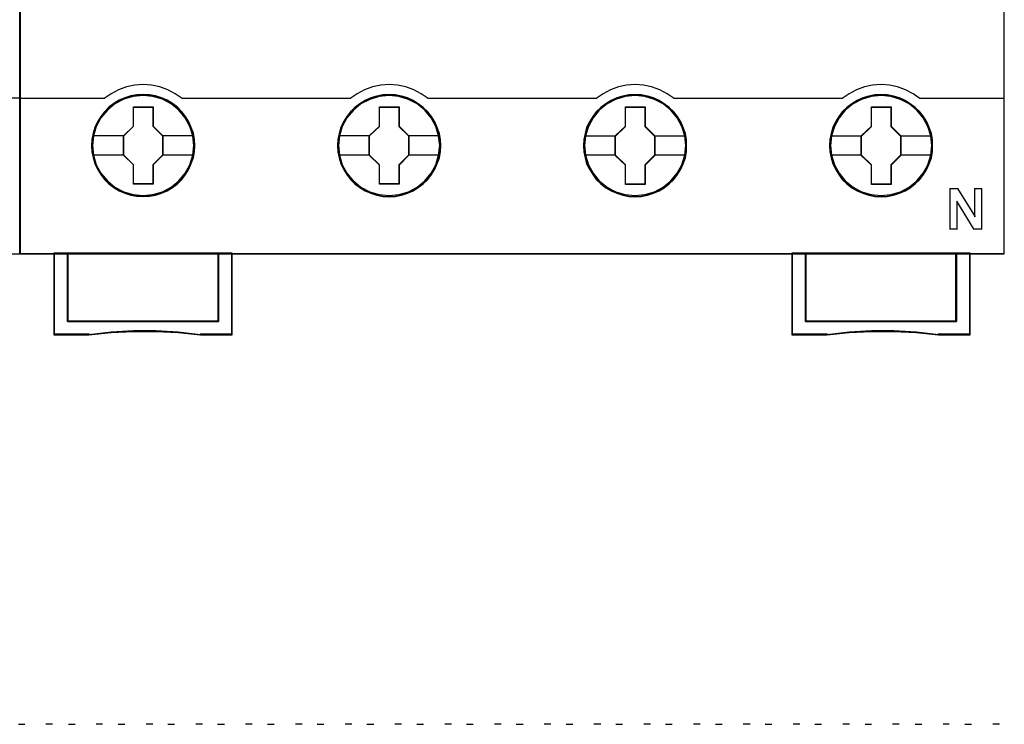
# Model space of a CAD drawing. Header units: millimetres. Extents: x -1290 to 1795, y -4192 to -1311.
# Tile 455 of 656: x 1467 to 1482, y -3640 to -3630. Entities that reach past the tile are written whole.
import ezdxf

# ---------------------------------------------------------------- set-up
doc = ezdxf.new("R2010")
doc.units = ezdxf.units.MM
doc.layers.add('45', color=7, linetype='Continuous')
doc.layers.add('51', color=7, linetype='Continuous')
doc.layers.add('Aparatura', color=7, linetype='Continuous', lineweight=13)

# ---------------------------------------------------------------- blocks, each defined once
blk = doc.blocks.new('*U186')
at = {"layer": '51', "color": 255}
for points in [[(392.468519, -200.124111), (392.91439, -200.124111)], [(396.110694, -200.124111), (396.59954, -200.124111)], [(399.751078, -200.124111), (400.241715, -200.124111)], [(403.393253, -200.124111), (403.88389, -200.124111)], [(407.035428, -200.124111), (407.526065, -200.124111)], [(410.677603, -200.124111), (411.16824, -200.124111)], [(414.319777, -200.124111), (414.808624, -200.124111)], [(417.960162, -200.124111), (418.450799, -200.124111)], [(421.602337, -200.124111), (422.092974, -200.124111)], [(425.244511, -200.124111), (425.735149, -200.124111)], [(428.886686, -200.124111), (429.377323, -200.124111)], [(432.528861, -200.124111), (433.017708, -200.124111)], [(436.169245, -200.124111), (436.659883, -200.124111)], [(439.81142, -200.124111), (440.302058, -200.124111)], [(443.453595, -200.124111), (443.944232, -200.124111)], [(447.09577, -200.124111), (447.586407, -200.124111)], [(450.737945, -200.124111), (451.226792, -200.124111)], [(454.423095, -200.124111), (454.868966, -200.124111)], [(458.06527, -200.124111), (458.555908, -200.124111)], [(461.707445, -200.124111), (462.196292, -200.124111)]]:
    blk.add_lwpolyline(points, dxfattribs=at)
blk = doc.blocks.new('*U202')
at = {"layer": '51', "color": 255}
for points in [[(394.957517, -200.111544), (394.46688, -200.111544)], [(398.599692, -200.111544), (398.153821, -200.111544)], [(402.284843, -200.111544), (401.794205, -200.111544)], [(405.927017, -200.111544), (405.43638, -200.111544)], [(409.569192, -200.111544), (409.078555, -200.111544)], [(413.211367, -200.111544), (412.72073, -200.111544)], [(416.851752, -200.111544), (416.362905, -200.111544)], [(420.493926, -200.111544), (420.003289, -200.111544)], [(424.136101, -200.111544), (423.645464, -200.111544)], [(427.778276, -200.111544), (427.287639, -200.111544)], [(431.41866, -200.111544), (430.929814, -200.111544)], [(435.060835, -200.111544), (434.570198, -200.111544)], [(438.70301, -200.111544), (438.212373, -200.111544)], [(442.345185, -200.111544), (441.854548, -200.111544)], [(445.98736, -200.111544), (445.496723, -200.111544)], [(449.627744, -200.111544), (449.138898, -200.111544)], [(453.269919, -200.111544), (452.779282, -200.111544)], [(456.912094, -200.111544), (456.421457, -200.111544)], [(460.554269, -200.111544), (460.108398, -200.111544)], [(464.239419, -200.111544), (463.750573, -200.111544)]]:
    blk.add_lwpolyline(points, dxfattribs=at)
blk = doc.blocks.new('*U207')
at = {"layer": '45', "color": 7}
blk.add_lwpolyline([(279.629142, -233.600374), (207.595016, -233.600374), (207.595016, -315.623143), (279.629142, -315.623143), (279.629142, -233.600374)], close=True, dxfattribs=at)
at = {"layer": '45', "color": 139}
blk.add_lwpolyline([(279.629142, -233.600374), (207.595016, -233.600374), (207.595016, -315.623143), (279.629142, -315.623143), (279.629142, -233.600374)], close=True, dxfattribs=at)
blk.add_lwpolyline([(273.413808, -304.222613), (279.629142, -304.222613)], dxfattribs=at)
blk = doc.blocks.new('*U226')
at = {"layer": '45', "color": 7}
for points in [[(279.629142, -383.521822), (207.595016, -383.521822), (207.595016, -465.544591), (279.629142, -465.544591), (279.629142, -383.521822)], [(279.609444, -383.543367), (207.616504, -383.543367), (207.616504, -465.523047), (279.609444, -465.523047), (279.609444, -383.543367)], [(220.390975, -457.623467), (220.36858, -457.175561), (220.295797, -456.727655), (220.139031, -456.296338), (219.959871, -455.88161), (219.724724, -455.494531), (219.444786, -455.146159), (219.120058, -454.825436), (218.756139, -454.548951), (218.381022, -454.305644), (217.955517, -454.123164), (217.524413, -453.99598), (217.070914, -453.913035), (216.617415, -453.890916), (216.163916, -453.913035), (215.721614, -453.99598), (215.273714, -454.123164), (214.859406, -454.305644), (214.473092, -454.548951), (214.114771, -454.825436), (213.778846, -455.146159), (213.515705, -455.494531), (213.26936, -455.88161), (213.073403, -456.296338), (212.955829, -456.727655), (212.866249, -457.175561), (212.832657, -457.623467), (212.866249, -458.071373), (212.955829, -458.50822), (213.073403, -458.939537), (213.26936, -459.348735), (213.515705, -459.741345), (213.778846, -460.100775), (214.114771, -460.415969), (214.473092, -460.697984), (214.859406, -460.924702), (215.273714, -461.107182), (215.721614, -461.245424), (216.163916, -461.3339), (216.617415, -461.356019), (217.070914, -461.3339), (217.524413, -461.245424), (217.955517, -461.107182), (218.381022, -460.924702), (218.756139, -460.697984), (219.120058, -460.415969), (219.444786, -460.100775), (219.724724, -459.741345), (219.959871, -459.348735), (220.139031, -458.939537), (220.295797, -458.50822), (220.36858, -458.071373), (220.390975, -457.623467)], [(220.390975, -457.623467), (220.36858, -457.175561), (220.295797, -456.727655), (220.139031, -456.296338), (219.959871, -455.88161), (219.724724, -455.494531), (219.444786, -455.146159), (219.120058, -454.825436), (218.756139, -454.548951), (218.381022, -454.305644), (217.955517, -454.123164), (217.524413, -453.99598), (217.070914, -453.913035), (216.617415, -453.890916), (216.163916, -453.913035), (215.721614, -453.99598), (215.273714, -454.123164), (214.859406, -454.305644), (214.473092, -454.548951), (214.114771, -454.825436), (213.778846, -455.146159), (213.515705, -455.494531), (213.26936, -455.88161), (213.073403, -456.296338), (212.955829, -456.727655), (212.866249, -457.175561), (212.832657, -457.623467), (212.866249, -458.071373), (212.955829, -458.50822), (213.073403, -458.939537), (213.26936, -459.348735), (213.515705, -459.741345), (213.778846, -460.100775), (214.114771, -460.415969), (214.473092, -460.697984), (214.859406, -460.924702), (215.273714, -461.107182), (215.721614, -461.245424), (216.163916, -461.3339), (216.617415, -461.356019), (217.070914, -461.3339), (217.524413, -461.245424), (217.955517, -461.107182), (218.381022, -460.924702), (218.756139, -460.697984), (219.120058, -460.415969), (219.444786, -460.100775), (219.724724, -459.741345), (219.959871, -459.348735), (220.139031, -458.939537), (220.295797, -458.50822), (220.36858, -458.071373), (220.390975, -457.623467)], [(220.369488, -457.623467), (220.34722, -457.178146), (220.27485, -456.732826), (220.118976, -456.303998), (219.940835, -455.891664), (219.707024, -455.506819), (219.428678, -455.160458), (219.105797, -454.841587), (218.743947, -454.566697), (218.370963, -454.324794), (217.947877, -454.143367), (217.519224, -454.016918), (217.068304, -453.934452), (216.617383, -453.91246), (216.166462, -453.934452), (215.726676, -454.016918), (215.281322, -454.143367), (214.86937, -454.324794), (214.485252, -454.566697), (214.128969, -454.841587), (213.794954, -455.160458), (213.533309, -455.506819), (213.288364, -455.891664), (213.093522, -456.303998), (212.976617, -456.732826), (212.887546, -457.178146), (212.854144, -457.623467), (212.887546, -458.068788), (212.976617, -458.503113), (213.093522, -458.931941), (213.288364, -459.338777), (213.533309, -459.72912), (213.794954, -460.086476), (214.128969, -460.39985), (214.485252, -460.680237), (214.86937, -460.905647), (215.281322, -461.087074), (215.726676, -461.224518), (216.166462, -461.312483), (216.617383, -461.334474), (217.068304, -461.312483), (217.519224, -461.224518), (217.947877, -461.087074), (218.370963, -460.905647), (218.743947, -460.680237), (219.105797, -460.39985), (219.428678, -460.086476), (219.707024, -459.72912), (219.940835, -459.338777), (220.118976, -458.931941), (220.27485, -458.503113), (220.34722, -458.068788), (220.369488, -457.623467)], [(238.392344, -457.628782), (238.36435, -457.180884), (238.297165, -456.732987), (238.1404, -456.301678), (237.96124, -455.892487), (237.726092, -455.499886), (237.446155, -455.151521), (237.115828, -454.836334), (236.751909, -454.559854), (236.382391, -454.316552), (235.951287, -454.134075), (235.525782, -454.001365), (235.066684, -453.918421), (234.613185, -453.896302), (234.159686, -453.918421), (233.717384, -454.001365), (233.269484, -454.134075), (232.860775, -454.316552), (232.468862, -454.559854), (232.110542, -454.836334), (231.780215, -455.151521), (231.517074, -455.499886), (231.270728, -455.892487), (231.074772, -456.301678), (230.951599, -456.732987), (230.862019, -457.180884), (230.834026, -457.628782), (230.862019, -458.076679), (230.951599, -458.513518), (231.074772, -458.944826), (231.270728, -459.359546), (231.517074, -459.746618), (231.780215, -460.106042), (232.110542, -460.426759), (232.468862, -460.703239), (232.860775, -460.935482), (233.269484, -461.117959), (233.717384, -461.250669), (234.159686, -461.339143), (234.613185, -461.366791), (235.066684, -461.339143), (235.525782, -461.250669), (235.951287, -461.117959), (236.382391, -460.935482), (236.751909, -460.703239), (237.115828, -460.426759), (237.446155, -460.106042), (237.726092, -459.746618), (237.96124, -459.359546), (238.1404, -458.944826), (238.297165, -458.513518), (238.36435, -458.076679), (238.392344, -457.628782)], [(238.392344, -457.628782), (238.36435, -457.180884), (238.297165, -456.732987), (238.1404, -456.301678), (237.96124, -455.892487), (237.726092, -455.499886), (237.446155, -455.151521), (237.115828, -454.836334), (236.751909, -454.559854), (236.382391, -454.316552), (235.951287, -454.134075), (235.525782, -454.001365), (235.066684, -453.918421), (234.613185, -453.896302), (234.159686, -453.918421), (233.717384, -454.001365), (233.269484, -454.134075), (232.860775, -454.316552), (232.468862, -454.559854), (232.110542, -454.836334), (231.780215, -455.151521), (231.517074, -455.499886), (231.270728, -455.892487), (231.074772, -456.301678), (230.951599, -456.732987), (230.862019, -457.180884), (230.834026, -457.628782), (230.862019, -458.076679), (230.951599, -458.513518), (231.074772, -458.944826), (231.270728, -459.359546), (231.517074, -459.746618), (231.780215, -460.106042), (232.110542, -460.426759), (232.468862, -460.703239), (232.860775, -460.935482), (233.269484, -461.117959), (233.717384, -461.250669), (234.159686, -461.339143), (234.613185, -461.366791), (235.066684, -461.339143), (235.525782, -461.250669), (235.951287, -461.117959), (236.382391, -460.935482), (236.751909, -460.703239), (237.115828, -460.426759), (237.446155, -460.106042), (237.726092, -459.746618), (237.96124, -459.359546), (238.1404, -458.944826), (238.297165, -458.513518), (238.36435, -458.076679), (238.392344, -457.628782)], [(238.370856, -457.628798), (238.343022, -457.183483), (238.276219, -456.738169), (238.120345, -456.309348), (237.942204, -455.902518), (237.708393, -455.512181), (237.430047, -455.165826), (237.101599, -454.852456), (236.739749, -454.577571), (236.372332, -454.335672), (235.943679, -454.154248), (235.520593, -454.022303), (235.064105, -453.939837), (234.613185, -453.917846), (234.162264, -453.939837), (233.722478, -454.022303), (233.277124, -454.154248), (232.870739, -454.335672), (232.481054, -454.577571), (232.124771, -454.852456), (231.796323, -455.165826), (231.534678, -455.512181), (231.289733, -455.902518), (231.094891, -456.309348), (230.972419, -456.738169), (230.883348, -457.183483), (230.855513, -457.628798), (230.883348, -458.074112), (230.972419, -458.50843), (231.094891, -458.937251), (231.289733, -459.349579), (231.534678, -459.734419), (231.796323, -460.09177), (232.124771, -460.410636), (232.481054, -460.685522), (232.870739, -460.916425), (233.277124, -461.09785), (233.722478, -461.229795), (234.162264, -461.317758), (234.613185, -461.345246), (235.064105, -461.317758), (235.520593, -461.229795), (235.943679, -461.09785), (236.372332, -460.916425), (236.739749, -460.685522), (237.101599, -460.410636), (237.430047, -460.09177), (237.708393, -459.734419), (237.942204, -459.349579), (238.120345, -458.937251), (238.276219, -458.50843), (238.343022, -458.074112), (238.370856, -457.628798)], [(256.38655, -457.634239), (256.364155, -457.186333), (256.291369, -456.738427), (256.140198, -456.30711), (255.961032, -455.892382), (255.725878, -455.505303), (255.445931, -455.156931), (255.115595, -454.836208), (254.751665, -454.559723), (254.382136, -454.316416), (253.951019, -454.133936), (253.519902, -454.006753), (253.066389, -453.923807), (252.612877, -453.901688), (252.159364, -453.923807), (251.717049, -454.006753), (251.269135, -454.133936), (250.854815, -454.316416), (250.468489, -454.559723), (250.110158, -454.836208), (249.774223, -455.156931), (249.511073, -455.505303), (249.27032, -455.892382), (249.068758, -456.30711), (248.951181, -456.738427), (248.861598, -457.186333), (248.833604, -457.634239), (248.861598, -458.082146), (248.951181, -458.518992), (249.068758, -458.950309), (249.27032, -459.359508), (249.511073, -459.752117), (249.774223, -460.111548), (250.110158, -460.43227), (250.468489, -460.708756), (250.854815, -460.935474), (251.269135, -461.117954), (251.717049, -461.256197), (252.159364, -461.344672), (252.612877, -461.366791), (253.066389, -461.344672), (253.519902, -461.256197), (253.951019, -461.117954), (254.382136, -460.935474), (254.751665, -460.708756), (255.115595, -460.43227), (255.445931, -460.111548), (255.725878, -459.752117), (255.961032, -459.359508), (256.140198, -458.950309), (256.291369, -458.518992), (256.364155, -458.082146), (256.38655, -457.634239)], [(256.38655, -457.634239), (256.364155, -457.186333), (256.291369, -456.738427), (256.140198, -456.30711), (255.961032, -455.892382), (255.725878, -455.505303), (255.445931, -455.156931), (255.115595, -454.836208), (254.751665, -454.559723), (254.382136, -454.316416), (253.951019, -454.133936), (253.519902, -454.006753), (253.066389, -453.923807), (252.612877, -453.901688), (252.159364, -453.923807), (251.717049, -454.006753), (251.269135, -454.133936), (250.854815, -454.316416), (250.468489, -454.559723), (250.110158, -454.836208), (249.774223, -455.156931), (249.511073, -455.505303), (249.27032, -455.892382), (249.068758, -456.30711), (248.951181, -456.738427), (248.861598, -457.186333), (248.833604, -457.634239), (248.861598, -458.082146), (248.951181, -458.518992), (249.068758, -458.950309), (249.27032, -459.359508), (249.511073, -459.752117), (249.774223, -460.111548), (250.110158, -460.43227), (250.468489, -460.708756), (250.854815, -460.935474), (251.269135, -461.117954), (251.717049, -461.256197), (252.159364, -461.344672), (252.612877, -461.366791), (253.066389, -461.344672), (253.519902, -461.256197), (253.951019, -461.117954), (254.382136, -460.935474), (254.751665, -460.708756), (255.115595, -460.43227), (255.445931, -460.111548), (255.725878, -459.752117), (255.961032, -459.359508), (256.140198, -458.950309), (256.291369, -458.518992), (256.364155, -458.082146), (256.38655, -457.634239)], [(256.365063, -457.634239), (256.342794, -457.188919), (256.270423, -456.743598), (256.120112, -456.31477), (255.941966, -455.902436), (255.708149, -455.517591), (255.429796, -455.17123), (255.101339, -454.852359), (254.73948, -454.577469), (254.372053, -454.335567), (253.943389, -454.15414), (253.514725, -454.027691), (253.063793, -453.945224), (252.612861, -453.923233), (252.161928, -453.945224), (251.72213, -454.027691), (251.276765, -454.15414), (250.864802, -454.335567), (250.480675, -454.577469), (250.124382, -454.852359), (249.790358, -455.17123), (249.528706, -455.517591), (249.289323, -455.902436), (249.088908, -456.31477), (248.972, -456.743598), (248.882927, -457.188919), (248.855091, -457.634239), (248.882927, -458.07956), (248.972, -458.513886), (249.088908, -458.942713), (249.289323, -459.349549), (249.528706, -459.739892), (249.790358, -460.097249), (250.124382, -460.41612), (250.480675, -460.69101), (250.864802, -460.916419), (251.276765, -461.097846), (251.72213, -461.235291), (252.161928, -461.323255), (252.612861, -461.345246), (253.063793, -461.323255), (253.514725, -461.235291), (253.943389, -461.097846), (254.372053, -460.916419), (254.73948, -460.69101), (255.101339, -460.41612), (255.429796, -460.097249), (255.708149, -459.739892), (255.941966, -459.349549), (256.120112, -458.942713), (256.270423, -458.513886), (256.342794, -458.07956), (256.365063, -457.634239)], [(274.386129, -457.634239), (274.363738, -457.186333), (274.29097, -456.738427), (274.134237, -456.30711), (273.955114, -455.892382), (273.725612, -455.505303), (273.445733, -455.156931), (273.115475, -454.836208), (272.751631, -454.559723), (272.38219, -454.316416), (271.951175, -454.133936), (271.52016, -454.006753), (271.066755, -453.923807), (270.613349, -453.901688), (270.159944, -453.923807), (269.717734, -454.006753), (269.269927, -454.133936), (268.855704, -454.316416), (268.46947, -454.559723), (268.111224, -454.836208), (267.775369, -455.156931), (267.512282, -455.505303), (267.265987, -455.892382), (267.070072, -456.30711), (266.952522, -456.738427), (266.862961, -457.186333), (266.834973, -457.634239), (266.862961, -458.082146), (266.952522, -458.518992), (267.070072, -458.950309), (267.265987, -459.359508), (267.512282, -459.752117), (267.775369, -460.111548), (268.111224, -460.43227), (268.46947, -460.708756), (268.855704, -460.935474), (269.269927, -461.117954), (269.717734, -461.256197), (270.159944, -461.344672), (270.613349, -461.366791), (271.066755, -461.344672), (271.52016, -461.256197), (271.951175, -461.117954), (272.38219, -460.935474), (272.751631, -460.708756), (273.115475, -460.43227), (273.445733, -460.111548), (273.725612, -459.752117), (273.955114, -459.359508), (274.134237, -458.950309), (274.29097, -458.518992), (274.363738, -458.082146), (274.386129, -457.634239)], [(274.386129, -457.634239), (274.363738, -457.186333), (274.29097, -456.738427), (274.134237, -456.30711), (273.955114, -455.892382), (273.725612, -455.505303), (273.445733, -455.156931), (273.115475, -454.836208), (272.751631, -454.559723), (272.38219, -454.316416), (271.951175, -454.133936), (271.52016, -454.006753), (271.066755, -453.923807), (270.613349, -453.901688), (270.159944, -453.923807), (269.717734, -454.006753), (269.269927, -454.133936), (268.855704, -454.316416), (268.46947, -454.559723), (268.111224, -454.836208), (267.775369, -455.156931), (267.512282, -455.505303), (267.265987, -455.892382), (267.070072, -456.30711), (266.952522, -456.738427), (266.862961, -457.186333), (266.834973, -457.634239), (266.862961, -458.082146), (266.952522, -458.518992), (267.070072, -458.950309), (267.265987, -459.359508), (267.512282, -459.752117), (267.775369, -460.111548), (268.111224, -460.43227), (268.46947, -460.708756), (268.855704, -460.935474), (269.269927, -461.117954), (269.717734, -461.256197), (270.159944, -461.344672), (270.613349, -461.366791), (271.066755, -461.344672), (271.52016, -461.256197), (271.951175, -461.117954), (272.38219, -460.935474), (272.751631, -460.708756), (273.115475, -460.43227), (273.445733, -460.111548), (273.725612, -459.752117), (273.955114, -459.359508), (274.134237, -458.950309), (274.29097, -458.518992), (274.363738, -458.082146), (274.386129, -457.634239)], [(274.366432, -457.634239), (274.344158, -457.188919), (274.271769, -456.743598), (274.115854, -456.31477), (273.937665, -455.902436), (273.709361, -455.517591), (273.430942, -455.17123), (273.102406, -454.852359), (272.740461, -454.577469), (272.372947, -454.335567), (271.944181, -454.15414), (271.515414, -454.027691), (271.064375, -453.945224), (270.613335, -453.923233), (270.162295, -453.945224), (269.722392, -454.027691), (269.276921, -454.15414), (268.864859, -454.335567), (268.48064, -454.577469), (268.124263, -454.852359), (267.79016, -455.17123), (267.528445, -455.517591), (267.283436, -455.902436), (267.088542, -456.31477), (266.971606, -456.743598), (266.882512, -457.188919), (266.85467, -457.634239), (266.882512, -458.07956), (266.971606, -458.513886), (267.088542, -458.942713), (267.283436, -459.349549), (267.528445, -459.739892), (267.79016, -460.097249), (268.124263, -460.41612), (268.48064, -460.69101), (268.864859, -460.916419), (269.276921, -461.097846), (269.722392, -461.235291), (270.162295, -461.323255), (270.613335, -461.345246), (271.064375, -461.323255), (271.515414, -461.235291), (271.944181, -461.097846), (272.372947, -460.916419), (272.740461, -460.69101), (273.102406, -460.41612), (273.430942, -460.097249), (273.709361, -459.739892), (273.937665, -459.349549), (274.115854, -458.942713), (274.271769, -458.513886), (274.344158, -458.07956), (274.366432, -457.634239)], [(215.905966, -454.7868), (217.347156, -454.7868), (217.347156, -456.205211), (218.064926, -456.908876), (218.064926, -458.327287), (217.347156, -459.042033), (217.347156, -460.449362), (215.905966, -460.449362), (215.905966, -459.042033), (215.171241, -458.327287), (215.171241, -456.908876), (215.905966, -456.205211), (215.905966, -454.7868)], [(215.905966, -454.7868), (217.347156, -454.7868), (217.347156, -454.7868), (217.347156, -456.205211), (217.347156, -456.205211), (218.064926, -456.908876), (218.064926, -456.908876), (218.064926, -458.327287), (218.064926, -458.327287), (217.347156, -459.042033), (217.347156, -459.042033), (217.347156, -460.449362), (217.347156, -460.449362), (215.905966, -460.449362), (215.905966, -460.449362), (215.905966, -459.042033), (215.905966, -459.042033), (215.171241, -458.327287), (215.171241, -458.327287), (215.171241, -456.908876), (215.171241, -456.908876), (215.905966, -456.205211), (215.905966, -456.205211), (215.905966, -454.7868), (215.905966, -454.7868)], [(215.916542, -454.808344), (217.336328, -454.808344), (217.336328, -456.215962), (218.043438, -456.914272), (218.043438, -458.32189), (217.336328, -459.031197), (217.336328, -460.427818), (215.916542, -460.427818), (215.916542, -459.031197), (215.192729, -458.32189), (215.192729, -456.914272), (215.916542, -456.215962), (215.916542, -454.808344)], [(233.900172, -454.792186), (235.341362, -454.792186), (235.341362, -456.210597), (236.059132, -456.914262), (236.059132, -458.332673), (235.341362, -459.047419), (235.341362, -460.454748), (233.900172, -460.454748), (233.900172, -459.047419), (233.165447, -458.332673), (233.165447, -456.914262), (233.900172, -456.210597), (233.900172, -454.792186)], [(233.900172, -454.792186), (235.341362, -454.792186), (235.341362, -454.792186), (235.341362, -456.210597), (235.341362, -456.210597), (236.059132, -456.914262), (236.059132, -456.914262), (236.059132, -458.332673), (236.059132, -458.332673), (235.341362, -459.047419), (235.341362, -459.047419), (235.341362, -460.454748), (235.341362, -460.454748), (233.900172, -460.454748), (233.900172, -460.454748), (233.900172, -459.047419), (233.900172, -459.047419), (233.165447, -458.332673), (233.165447, -458.332673), (233.165447, -456.914262), (233.165447, -456.914262), (233.900172, -456.210597), (233.900172, -456.210597), (233.900172, -454.792186), (233.900172, -454.792186)], [(233.910748, -454.813731), (235.330535, -454.813731), (235.330535, -456.221348), (236.037644, -456.919659), (236.037644, -458.327276), (235.330535, -459.036583), (235.330535, -460.433204), (233.910748, -460.433204), (233.910748, -459.036583), (233.186935, -458.327276), (233.186935, -456.919659), (233.910748, -456.221348), (233.910748, -454.813731)], [(251.901541, -454.797572), (253.342731, -454.797572), (253.342731, -456.215983), (254.060501, -456.919648), (254.060501, -458.338059), (253.342731, -459.052805), (253.342731, -460.460134), (251.901541, -460.460134), (251.901541, -459.052805), (251.166816, -458.338059), (251.166816, -456.919648), (251.901541, -456.215983), (251.901541, -454.797572)], [(251.901541, -454.797572), (253.342731, -454.797572), (253.342731, -454.797572), (253.342731, -456.215983), (253.342731, -456.215983), (254.060501, -456.919648), (254.060501, -456.919648), (254.060501, -458.338059), (254.060501, -458.338059), (253.342731, -459.052805), (253.342731, -459.052805), (253.342731, -460.460134), (253.342731, -460.460134), (251.901541, -460.460134), (251.901541, -460.460134), (251.901541, -459.052805), (251.901541, -459.052805), (251.166816, -458.338059), (251.166816, -458.338059), (251.166816, -456.919648), (251.166816, -456.919648), (251.901541, -456.215983), (251.901541, -456.215983), (251.901541, -454.797572), (251.901541, -454.797572)], [(251.910781, -454.819117), (253.331459, -454.819117), (253.331459, -456.226734), (254.039013, -456.925045), (254.039013, -458.332662), (253.331459, -459.04197), (253.331459, -460.43859), (251.910781, -460.43859), (251.910781, -459.04197), (251.186513, -458.332662), (251.186513, -456.925045), (251.910781, -456.226734), (251.910781, -454.819117)], [(269.901119, -454.797572), (271.342309, -454.797572), (271.342309, -456.215983), (272.060079, -456.919648), (272.060079, -458.338059), (271.342309, -459.052805), (271.342309, -460.460134), (269.901119, -460.460134), (269.901119, -459.052805), (269.166394, -458.338059), (269.166394, -456.919648), (269.901119, -456.215983), (269.901119, -454.797572)], [(269.901119, -454.797572), (271.342309, -454.797572), (271.342309, -454.797572), (271.342309, -456.215983), (271.342309, -456.215983), (272.060079, -456.919648), (272.060079, -456.919648), (272.060079, -458.338059), (272.060079, -458.338059), (271.342309, -459.052805), (271.342309, -459.052805), (271.342309, -460.460134), (271.342309, -460.460134), (269.901119, -460.460134), (269.901119, -460.460134), (269.901119, -459.052805), (269.901119, -459.052805), (269.166394, -458.338059), (269.166394, -458.338059), (269.166394, -456.919648), (269.166394, -456.919648), (269.901119, -456.215983), (269.901119, -456.215983), (269.901119, -454.797572), (269.901119, -454.797572)], [(269.911695, -454.819117), (271.331482, -454.819117), (271.331482, -456.226734), (272.038591, -456.925045), (272.038591, -458.332662), (271.331482, -459.04197), (271.331482, -460.43859), (269.911695, -460.43859), (269.911695, -459.04197), (269.187882, -458.332662), (269.187882, -456.925045), (269.911695, -456.226734), (269.911695, -454.819117)], [(222.136315, -470.485246), (211.094693, -470.485246), (211.094693, -465.501502), (210.089386, -465.501502), (210.089386, -471.476457), (212.652919, -471.476457), (214.278165, -471.304795), (215.908996, -471.221732), (217.550998, -471.221732), (219.187414, -471.304795), (220.818245, -471.476457), (223.136036, -471.476457), (223.136036, -465.501502), (222.136315, -465.501502), (222.136315, -470.485246)], [(222.138646, -465.501502), (211.092148, -465.501502), (211.092148, -470.4926), (222.138646, -470.4926), (222.138646, -465.501502)], [(276.131255, -470.485246), (265.089633, -470.485246), (265.089633, -465.501502), (264.089912, -465.501502), (264.089912, -471.476457), (266.647859, -471.476457), (268.27869, -471.304795), (269.903937, -471.221732), (271.545938, -471.221732), (273.187939, -471.304795), (274.807601, -471.476457), (277.136562, -471.476457), (277.136562, -465.501502), (276.131255, -465.501502), (276.131255, -470.485246)], [(265.087302, -465.501502), (265.087302, -470.4926), (276.1338, -470.4926), (276.1338, -465.501502), (270.607757, -465.501502), (265.087302, -465.501502)]]:
    blk.add_lwpolyline(points, close=True, dxfattribs=at)
at = {"layer": '45', "color": 139}
for points in [[(279.629142, -383.521822), (207.595016, -383.521822), (207.595016, -465.544591), (279.629142, -465.544591), (279.629142, -383.521822)], [(220.31935, -457.618009), (220.246558, -456.899119), (220.039383, -456.218939), (219.692225, -455.582998), (219.233081, -455.030006), (218.673149, -454.576552), (218.029226, -454.239227), (217.33491, -454.02909), (216.612598, -453.96273), (215.890285, -454.02909), (215.201568, -454.239227), (214.557646, -454.576552), (213.992114, -455.030006), (213.53297, -455.582998), (213.191411, -456.218939), (212.978637, -456.899119), (212.911445, -457.618009), (212.978637, -458.331369), (213.191411, -459.02261), (213.53297, -459.647491), (213.992114, -460.206013), (214.557646, -460.659467), (215.201568, -460.996792), (215.890285, -461.206929), (216.612598, -461.278818), (217.33491, -461.206929), (218.029226, -460.996792), (218.673149, -460.659467), (219.233081, -460.206013), (219.692225, -459.647491), (220.039383, -459.02261), (220.246558, -458.331369), (220.31935, -457.618009)], [(220.31935, -457.623467), (220.246558, -456.904591), (220.039383, -456.224424), (219.697825, -455.588496), (219.233081, -455.029985), (218.673149, -454.57654), (218.034826, -454.239221), (217.33491, -454.029088), (216.612598, -453.96273), (215.895884, -454.029088), (215.195969, -454.239221), (214.557646, -454.57654), (213.997714, -455.029985), (213.53297, -455.588496), (213.191411, -456.224424), (212.984236, -456.904591), (212.911445, -457.623467), (212.984236, -458.336813), (213.191411, -459.02251), (213.53297, -459.652909), (213.997714, -460.20589), (214.557646, -460.659335), (215.195969, -461.002184), (215.895884, -461.212317), (216.612598, -461.284204), (217.33491, -461.212317), (218.034826, -461.002184), (218.673149, -460.659335), (219.233081, -460.20589), (219.697825, -459.652909), (220.039383, -459.02251), (220.246558, -458.336813), (220.31935, -457.623467)], [(238.318928, -457.628925), (238.246139, -456.910035), (238.03897, -456.224325), (237.697422, -455.588384), (237.232692, -455.035392), (236.672777, -454.581938), (236.034474, -454.244613), (235.33458, -454.034476), (234.61229, -453.968117), (233.889999, -454.034476), (233.195704, -454.244613), (232.557401, -454.581938), (231.997486, -455.035392), (231.532756, -455.588384), (231.185609, -456.224325), (230.97844, -456.910035), (230.905651, -457.628925), (230.97844, -458.336755), (231.185609, -459.027996), (231.532756, -459.658407), (231.997486, -460.211399), (232.557401, -460.664853), (233.195704, -461.002178), (233.889999, -461.212315), (234.61229, -461.284204), (235.33458, -461.212315), (236.034474, -461.002178), (236.672777, -460.664853), (237.232692, -460.211399), (237.697422, -459.658407), (238.03897, -459.027996), (238.246139, -458.336755), (238.318928, -457.628925)], [(238.318928, -457.623467), (238.240537, -456.904591), (238.033362, -456.224424), (237.691804, -455.588496), (237.232659, -455.029985), (236.672727, -454.57654), (236.028805, -454.239221), (235.328889, -454.029088), (234.612176, -453.96273), (233.889863, -454.029088), (233.195547, -454.239221), (232.557224, -454.57654), (231.991693, -455.029985), (231.532548, -455.588496), (231.190989, -456.224424), (230.978215, -456.904591), (230.911023, -457.623467), (230.978215, -458.336813), (231.190989, -459.02251), (231.532548, -459.652909), (231.991693, -460.20589), (232.557224, -460.659335), (233.195547, -461.002184), (233.889863, -461.212317), (234.612176, -461.284204), (235.328889, -461.212317), (236.028805, -461.002184), (236.672727, -460.659335), (237.232659, -460.20589), (237.691804, -459.652909), (238.033362, -459.02251), (238.240537, -458.336813), (238.318928, -457.623467)], [(256.320297, -457.628925), (256.247508, -456.910035), (256.040339, -456.224325), (255.693192, -455.588384), (255.228462, -455.035392), (254.674146, -454.581938), (254.030244, -454.244613), (253.335949, -454.034476), (252.613658, -453.968117), (251.891368, -454.034476), (251.191474, -454.244613), (250.55877, -454.581938), (249.993256, -455.035392), (249.528526, -455.588384), (249.186978, -456.224325), (248.979809, -456.910035), (248.90702, -457.628925), (248.979809, -458.336755), (249.186978, -459.027996), (249.528526, -459.658407), (249.993256, -460.211399), (250.55877, -460.664853), (251.191474, -461.002178), (251.891368, -461.212315), (252.613658, -461.284204), (253.335949, -461.212315), (254.030244, -461.002178), (254.674146, -460.664853), (255.228462, -460.211399), (255.693192, -459.658407), (256.040339, -459.027996), (256.247508, -458.336755), (256.320297, -457.628925)], [(256.314925, -457.623467), (256.242131, -456.904591), (256.03495, -456.224424), (255.693381, -455.588496), (255.234222, -455.029985), (254.668673, -454.57654), (254.030331, -454.239221), (253.330394, -454.029088), (252.608059, -453.96273), (251.885724, -454.029088), (251.196986, -454.239221), (250.553044, -454.57654), (249.993095, -455.029985), (249.533936, -455.588496), (249.192367, -456.224424), (248.979586, -456.904591), (248.912392, -457.623467), (248.979586, -458.336813), (249.192367, -459.02251), (249.533936, -459.652909), (249.993095, -460.20589), (250.553044, -460.659335), (251.196986, -461.002184), (251.885724, -461.212317), (252.608059, -461.284204), (253.330394, -461.212317), (254.030331, -461.002184), (254.668673, -460.659335), (255.234222, -460.20589), (255.693381, -459.652909), (256.03495, -459.02251), (256.242131, -458.336813), (256.314925, -457.623467)], [(274.314503, -457.623467), (274.241712, -456.904591), (274.034537, -456.224424), (273.692978, -455.588496), (273.233833, -455.029985), (272.668302, -454.57654), (272.02438, -454.239221), (271.330064, -454.029088), (270.607751, -453.96273), (269.885438, -454.029088), (269.196722, -454.239221), (268.552799, -454.57654), (267.992867, -455.029985), (267.533723, -455.588496), (267.192164, -456.224424), (266.97379, -456.904591), (266.906598, -457.623467), (266.97379, -458.336813), (267.192164, -459.02251), (267.533723, -459.652909), (267.992867, -460.20589), (268.552799, -460.659335), (269.196722, -461.002184), (269.885438, -461.212317), (270.607751, -461.284204), (271.330064, -461.212317), (272.02438, -461.002184), (272.668302, -460.659335), (273.233833, -460.20589), (273.692978, -459.652909), (274.034537, -459.02251), (274.241712, -458.336813), (274.314503, -457.623467)], [(274.314503, -457.628925), (274.241712, -456.910035), (274.034537, -456.224325), (273.692978, -455.588384), (273.228234, -455.035392), (272.673901, -454.581938), (272.029979, -454.244613), (271.330064, -454.034476), (270.61335, -453.968117), (269.891038, -454.034476), (269.191122, -454.244613), (268.558399, -454.581938), (267.992867, -455.035392), (267.528123, -455.588384), (267.186565, -456.224325), (266.97939, -456.910035), (266.906598, -457.628925), (266.97939, -458.336755), (267.186565, -459.027996), (267.528123, -459.658407), (267.992867, -460.211399), (268.558399, -460.664853), (269.191122, -461.002178), (269.891038, -461.212315), (270.61335, -461.284204), (271.330064, -461.212315), (272.029979, -461.002178), (272.673901, -460.664853), (273.228234, -460.211399), (273.692978, -459.658407), (274.034537, -459.027996), (274.241712, -458.336755), (274.314503, -457.628925)]]:
    blk.add_lwpolyline(points, close=True, dxfattribs=at)
for points in [[(219.46163, -454.18715), (218.956879, -453.831569), (218.41287, -453.539076), (217.835211, -453.326874), (217.229511, -453.2007), (216.606985, -453.154819), (216.001284, -453.2007), (215.395583, -453.326874), (214.817924, -453.539076), (214.268307, -453.831569), (213.769165, -454.18715)], [(237.462999, -454.18715), (236.95811, -453.831569), (236.413953, -453.539076), (235.836136, -453.326874), (235.230271, -453.2007), (234.607575, -453.154819), (234.001709, -453.2007), (233.390233, -453.326874), (232.812417, -453.539076), (232.268259, -453.831569), (231.763371, -454.18715)], [(255.462577, -454.18715), (254.957689, -453.831569), (254.413531, -453.539076), (253.824495, -453.326874), (253.224239, -453.2007), (252.607153, -453.154819), (251.995677, -453.2007), (251.389811, -453.326874), (250.811995, -453.539076), (250.267838, -453.831569), (249.762949, -454.18715)], [(273.456783, -454.18715), (272.957641, -453.831569), (272.408024, -453.539076), (271.824756, -453.326874), (271.224664, -453.2007), (270.607746, -453.154819), (269.996437, -453.2007), (269.390737, -453.326874), (268.813078, -453.539076), (268.269069, -453.831569), (267.764318, -454.18715)], [(207.595016, -454.144062), (213.81214, -454.144062)], [(219.418654, -454.144062), (225.633988, -454.144062)], [(225.591013, -454.144062), (231.808137, -454.144062)], [(237.418233, -454.144062), (249.807715, -454.144062)], [(255.417811, -454.144062), (261.634935, -454.144062)], [(261.590169, -454.144062), (267.807294, -454.144062)], [(273.413808, -454.144062), (279.629142, -454.144062)], [(275.650325, -460.761755), (276.251982, -460.761755)], [(275.650325, -460.761755), (275.650325, -463.768981)], [(276.207216, -460.761755), (277.4929, -462.84078)], [(277.448134, -460.761755), (277.994281, -460.761755)], [(277.448134, -460.761755), (277.448134, -462.84078)], [(277.949515, -460.761755), (277.949515, -463.768981)], [(276.151706, -461.680979), (276.151706, -463.768981)], [(277.432018, -463.768981), (276.151706, -461.680979)], [(275.650325, -463.725892), (276.196472, -463.725892)], [(277.387252, -463.725892), (277.994281, -463.725892)], [(210.089386, -465.501502), (210.089386, -471.476457)], [(211.092148, -465.501502), (211.092148, -470.4926)], [(222.095671, -470.4926), (222.095671, -465.501502)], [(223.09127, -465.501502), (223.09127, -471.476457)], [(264.089912, -465.501502), (264.089912, -471.476457)], [(270.629352, -465.501502), (264.089912, -465.501502)], [(265.087302, -465.501502), (265.087302, -470.4926)], [(276.090824, -470.4926), (276.090824, -465.501502)], [(277.091795, -465.501502), (277.091795, -471.476457)], [(211.092148, -470.447716), (222.138646, -470.447716)], [(265.087302, -470.447716), (276.1338, -470.447716)], [(212.687614, -471.431573), (210.089386, -471.431573)], [(220.826102, -471.476457), (219.192048, -471.276821), (217.552398, -471.180223), (215.907151, -471.180223), (214.273097, -471.276821), (212.644639, -471.476457)], [(223.136036, -471.431573), (220.781336, -471.431573)], [(266.682768, -471.431573), (264.089912, -471.431573)], [(274.815884, -471.476457), (273.192977, -471.276821), (271.547686, -471.180223), (269.902394, -471.180223), (268.273891, -471.276821), (266.639792, -471.476457)], [(277.136562, -471.431573), (274.771118, -471.431573)]]:
    blk.add_lwpolyline(points, dxfattribs=at)
at = {"layer": '45', "color": 7}
for points in [[(212.906073, -456.892756), (215.216007, -456.892756)], [(218.020159, -456.892756), (220.31935, -456.892756)], [(230.905651, -456.898142), (233.210213, -456.898142)], [(236.016156, -456.898142), (238.318928, -456.898142)], [(248.90702, -456.903528), (251.209792, -456.903528)], [(254.015735, -456.903528), (256.320297, -456.903528)], [(266.901226, -456.903528), (269.21116, -456.903528)], [(272.015313, -456.903528), (274.314503, -456.903528)], [(212.906073, -458.300318), (215.216007, -458.300318)], [(218.020159, -458.300318), (220.31935, -458.300318)], [(230.905651, -458.305704), (233.210213, -458.305704)], [(236.016156, -458.305704), (238.318928, -458.305704)], [(248.90702, -458.31109), (251.209792, -458.31109)], [(254.015735, -458.31109), (256.320297, -458.31109)], [(266.901226, -458.31109), (269.21116, -458.31109)], [(272.015313, -458.31109), (274.314503, -458.31109)]]:
    blk.add_lwpolyline(points, dxfattribs=at)
at = {"layer": '45', "color": 59}
for points in [[(222.136315, -470.485246), (211.094693, -470.485246), (211.094693, -465.501502), (210.089386, -465.501502), (210.089386, -471.476457), (212.652919, -471.476457), (214.278165, -471.304795), (215.908996, -471.221732), (217.550998, -471.221732), (219.187414, -471.304795), (220.818245, -471.476457), (223.136036, -471.476457), (223.136036, -465.501502), (222.136315, -465.501502), (222.136315, -470.485246)], [(222.11812, -470.470552), (211.11287, -470.470552), (211.11287, -465.521251), (210.110874, -465.521251), (210.110874, -471.454913), (212.665963, -471.454913), (214.285855, -471.284437), (215.911315, -471.201948), (217.547907, -471.201948), (219.178933, -471.284437), (220.804392, -471.454913), (223.114549, -471.454913), (223.114549, -465.521251), (222.11812, -465.521251), (222.11812, -470.470552)], [(222.138646, -465.501502), (211.092148, -465.501502), (211.092148, -470.4926), (222.138646, -470.4926), (222.138646, -465.501502)], [(222.118949, -465.521251), (211.111845, -465.521251), (211.111845, -470.471056), (222.118949, -470.471056), (222.118949, -465.521251)], [(276.131255, -470.485246), (265.089633, -470.485246), (265.089633, -465.501502), (264.089912, -465.501502), (264.089912, -471.476457), (266.647859, -471.476457), (268.27869, -471.304795), (269.903937, -471.221732), (271.545938, -471.221732), (273.187939, -471.304795), (274.807601, -471.476457), (277.136562, -471.476457), (277.136562, -465.501502), (276.131255, -465.501502), (276.131255, -470.485246)], [(276.113078, -470.470552), (265.107828, -470.470552), (265.107828, -465.521251), (264.111399, -465.521251), (264.111399, -471.454913), (266.660921, -471.454913), (268.28638, -471.284437), (269.906273, -471.201948), (271.542866, -471.201948), (273.179458, -471.284437), (274.793784, -471.454913), (277.115074, -471.454913), (277.115074, -465.521251), (276.113078, -465.521251), (276.113078, -470.470552)], [(265.087302, -465.501502), (265.087302, -470.4926), (276.1338, -470.4926), (276.1338, -465.501502), (270.607757, -465.501502), (265.087302, -465.501502)], [(265.106999, -465.521251), (265.106999, -470.471056), (276.114103, -470.471056), (276.114103, -465.521251), (270.607767, -465.521251), (265.106999, -465.521251)]]:
    blk.add_lwpolyline(points, close=True, dxfattribs=at)

msp = doc.modelspace()

# ---------------------------------------------------------------- block references
at = {"layer": 'Aparatura', "color": 7, "lineweight": 13, "xscale": 0.2, "yscale": 0.2, "zscale": 0.2}
for name, p in [('*U186', (1388.984, -3599.91)), ('*U207', (1411.57, -3569.926)), ('*U226', (1425.977, -3539.942)), ('*U202', (1388.984, -3599.91))]:
    msp.add_blockref(name, p, dxfattribs=at)

doc.saveas('drawing.dxf')
